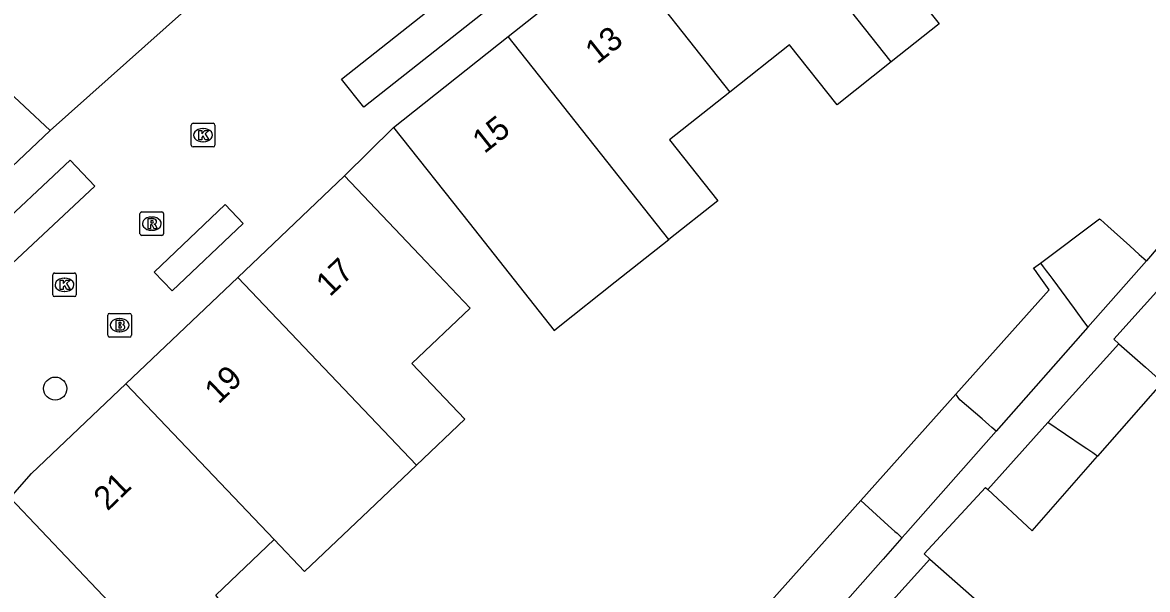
# Model space of a CAD drawing. Extents: x 161882 to 162509, y 381687 to 382379.
# Drawn here: x 162105.57 to 162153.19, y 382069.24 to 382093.23 of the extents above; entities that cross this region are included whole.
import ezdxf

# ---------------------------------------------------------------- set-up
doc = ezdxf.new("R2010")
doc.units = 0
for name, color, linetype in [('IMGEO_Boom', 7, 'Continuous'), ('IMGEO_Brandkraan', 7, 'Continuous'), ('IMGEO_Kolk', 7, 'Continuous'), ('IMGEO_Pand', 7, 'Continuous'), ('IMGEO_Pand_nummerreeks', 7, 'Continuous'), ('IMGEO_Parkeervlak_open', 7, 'Continuous'), ('IMGEO_Rioolput', 7, 'Continuous'), ('IMGEO_Voetpad_open', 7, 'Continuous'), ('IMGEO_Woonerf_open', 7, 'Continuous')]:
    doc.layers.add(name, color=color, linetype=linetype)

msp = doc.modelspace()

# ---------------------------------------------------------------- linework, layer by layer
at = {"layer": 'IMGEO_Boom'}
msp.add_circle((162106.958, 382077.74), 0.489, dxfattribs=at)
at = {"layer": 'IMGEO_Brandkraan'}
for p, q in [((162109.183, 382079.997), (162109.183, 382080.849)), ((162109.258, 382080.923), (162110.11, 382080.923)), ((162109.671, 382080.703), (162109.696, 382080.703)), ((162110.184, 382080.849), (162110.184, 382079.997)), ((162110.11, 382079.923), (162109.258, 382079.923)), ((162109.694, 382080.143), (162109.669, 382080.143))]:
    msp.add_line(p, q, dxfattribs=at)
for points in [[(162109.183, 382079.997), (162109.183, 382080.849)], [(162109.258, 382080.923), (162110.11, 382080.923)], [(162110.184, 382080.849), (162110.184, 382079.997)], [(162109.531, 382080.623), (162109.531, 382080.223), (162109.744, 382080.223)], [(162109.762, 382080.623), (162109.531, 382080.623)], [(162109.71, 382080.542), (162109.656, 382080.542), (162109.656, 382080.466)], [(162109.656, 382080.466), (162109.709, 382080.466)], [(162109.718, 382080.39), (162109.656, 382080.39), (162109.656, 382080.309)], [(162109.656, 382080.309), (162109.718, 382080.309)], [(162110.11, 382079.923), (162109.258, 382079.923)]]:
    msp.add_lwpolyline(points, dxfattribs=at)
for centre, radius, start, end in [((162109.26, 382080.847), 0.0765, 91.552, 178.448), ((162109.26, 382080.847), 0.0765, 91.552, 178.448), ((162110.108, 382080.847), 0.0765, 1.552, 88.448), ((162110.108, 382080.847), 0.0765, 1.552, 88.448), ((162109.711, 382080.504), 0.0379, 267.8285, 90.9355), ((162109.719, 382080.349), 0.0404, 269.8759, 90.5077), ((162109.75, 382080.474), 0.251, 268.6676, 293.5347), ((162109.766, 382080.478), 0.145, 59.4692, 91.5367), ((162109.791, 382080.525), 0.0922, 285.5137, 58.1501), ((162109.796, 382080.333), 0.105, 301.3115, 78.989), ((162109.26, 382079.999), 0.0765, 181.552, 268.448), ((162109.26, 382079.999), 0.0765, 181.552, 268.448), ((162110.108, 382079.999), 0.0765, 271.552, 358.448), ((162110.108, 382079.999), 0.0765, 271.552, 358.448)]:
    msp.add_arc(centre, radius, start, end, dxfattribs=at)
for centre, major_axis, ratio, start_param, end_param in [((162109.67, 382080.423), (-0.387, 0.002), 0.722429, 4.712389, 7.853982), ((162109.695, 382080.423), (-0.39, 0.002), 0.717154, 1.570796, 4.712389)]:
    msp.add_ellipse(centre, major_axis=major_axis, ratio=ratio, start_param=start_param, end_param=end_param, dxfattribs=at)
at = {"layer": 'IMGEO_Kolk'}
for p, q in [((162112.717, 382088.04), (162112.717, 382088.892)), ((162112.792, 382088.966), (162113.644, 382088.966)), ((162113.205, 382088.746), (162113.23, 382088.746)), ((162113.718, 382088.892), (162113.718, 382088.04)), ((162113.644, 382087.966), (162112.792, 382087.966)), ((162113.228, 382088.186), (162113.203, 382088.186)), ((162106.851, 382081.706), (162106.851, 382082.558)), ((162106.926, 382082.632), (162107.778, 382082.632)), ((162107.852, 382082.558), (162107.852, 382081.706)), ((162107.339, 382082.412), (162107.364, 382082.412)), ((162107.778, 382081.632), (162106.926, 382081.632)), ((162107.362, 382081.852), (162107.337, 382081.852))]:
    msp.add_line(p, q, dxfattribs=at)
for points in [[(162112.717, 382088.04), (162112.717, 382088.892)], [(162112.792, 382088.966), (162113.644, 382088.966)], [(162113.718, 382088.892), (162113.718, 382088.04)], [(162113.038, 382088.666), (162113.161, 382088.666), (162113.161, 382088.515), (162113.291, 382088.666), (162113.455, 382088.666), (162113.309, 382088.515), (162113.462, 382088.266), (162113.31, 382088.266), (162113.225, 382088.43), (162113.161, 382088.363), (162113.161, 382088.266), (162113.038, 382088.266), (162113.038, 382088.666)], [(162113.644, 382087.966), (162112.792, 382087.966)], [(162106.851, 382081.706), (162106.851, 382082.558)], [(162106.926, 382082.632), (162107.778, 382082.632)], [(162107.852, 382082.558), (162107.852, 382081.706)], [(162107.172, 382082.332), (162107.295, 382082.332), (162107.295, 382082.181), (162107.425, 382082.332), (162107.589, 382082.332), (162107.443, 382082.181), (162107.596, 382081.932), (162107.444, 382081.932), (162107.359, 382082.096), (162107.295, 382082.029), (162107.295, 382081.932), (162107.172, 382081.932), (162107.172, 382082.332)], [(162107.778, 382081.632), (162106.926, 382081.632)]]:
    msp.add_lwpolyline(points, dxfattribs=at)
for centre, start, end in [((162112.794, 382088.89), 91.552, 178.448), ((162112.794, 382088.89), 91.552, 178.448), ((162113.642, 382088.89), 1.552, 88.448), ((162113.642, 382088.89), 1.552, 88.448), ((162112.794, 382088.042), 181.552, 268.448), ((162112.794, 382088.042), 181.552, 268.448), ((162113.642, 382088.042), 271.552, 358.448), ((162113.642, 382088.042), 271.552, 358.448), ((162106.928, 382082.556), 91.552, 178.448), ((162106.928, 382082.556), 91.552, 178.448), ((162107.776, 382082.556), 1.552, 88.448), ((162107.776, 382082.556), 1.552, 88.448), ((162106.928, 382081.708), 181.552, 268.448), ((162106.928, 382081.708), 181.552, 268.448), ((162107.776, 382081.708), 271.552, 358.448), ((162107.776, 382081.708), 271.552, 358.448)]:
    msp.add_arc(centre, 0.0765, start, end, dxfattribs=at)
for centre, major_axis, ratio, start_param, end_param in [((162113.204, 382088.466), (-0.387, 0.002), 0.722429, 4.712389, 7.853982), ((162113.229, 382088.466), (-0.39, 0.002), 0.717154, 1.570796, 4.712389), ((162107.338, 382082.132), (-0.387, 0.002), 0.722429, 4.712389, 7.853982), ((162107.363, 382082.132), (-0.39, 0.002), 0.717154, 1.570796, 4.712389)]:
    msp.add_ellipse(centre, major_axis=major_axis, ratio=ratio, start_param=start_param, end_param=end_param, dxfattribs=at)
at = {"layer": 'IMGEO_Pand'}
for points in [[(162142.34, 382091.565), (162135.571, 382100.121)], [(162145.441, 382097.542), (162145.285, 382097.418), (162145.072, 382097.687), (162142.444, 382095.605), (162144.371, 382093.174), (162142.34, 382091.565)], [(162126.131, 382092.642), (162130.756, 382096.306)], [(162130.756, 382096.306), (162135.52, 382090.284)], [(162121.273, 382088.793), (162126.131, 382092.642)], [(162132.929, 382084.049), (162126.131, 382092.642)], [(162142.34, 382091.565), (162140.05, 382089.751), (162138.044, 382092.283), (162135.52, 382090.284)], [(162103.466, 382091.714), (162106.745, 382088.664)], [(162135.52, 382090.284), (162132.966, 382088.26), (162135.001, 382085.691), (162132.929, 382084.049)], [(162121.273, 382088.793), (162124.475, 382084.752), (162126.171, 382082.612), (162128.078, 382080.206), (162128.25, 382080.342), (162130.666, 382082.256), (162132.929, 382084.049)], [(162106.745, 382088.664), (162102.969, 382085.099)], [(162114.682, 382082.444), (162119.199, 382086.737)], [(162119.199, 382086.737), (162122.643, 382083.113), (162124.519, 382081.139), (162122.056, 382078.798), (162124.292, 382076.445), (162122.244, 382074.498)], [(162148.66, 382083.053), (162151.156, 382084.926), (162151.197, 382084.89), (162151.506, 382084.613), (162152.438, 382083.778), (162152.837, 382083.421), (162153.038, 382083.242), (162153.143, 382083.147)], [(162145.078, 382077.5), (162149.031, 382081.915), (162148.533, 382082.614), (162148.448, 382082.733), (162148.373, 382082.838), (162148.66, 382083.053)], [(162148.66, 382083.053), (162148.774, 382082.899), (162148.907, 382082.72), (162149.053, 382082.522), (162149.179, 382082.353), (162150.088, 382081.127), (162150.234, 382080.931), (162150.419, 382080.681), (162150.531, 382080.53), (162150.669, 382080.344)], [(162153.143, 382083.147), (162150.669, 382080.344)], [(162109.951, 382077.948), (162114.682, 382082.444)], [(162122.244, 382074.498), (162114.682, 382082.444)], [(162150.669, 382080.344), (162146.783, 382075.94)], [(162148.975, 382076.303), (162151.984, 382079.642)], [(162151.984, 382079.642), (162153.111, 382078.648), (162153.647, 382078.175), (162153.752, 382078.082), (162153.833, 382078.011), (162151.078, 382074.877)], [(162105.057, 382073.126), (162105.957, 382074.153), (162109.951, 382077.948)], [(162116.231, 382071.35), (162109.951, 382077.948)], [(162141.053, 382073.003), (162145.078, 382077.5)], [(162146.783, 382075.94), (162146.602, 382076.097), (162146.472, 382076.209), (162146.187, 382076.455), (162145.247, 382077.269), (162145.078, 382077.5)], [(162146.783, 382075.94), (162142.945, 382071.592), (162142.8, 382071.428)], [(162146.429, 382073.474), (162148.975, 382076.303)], [(162151.078, 382074.877), (162150.99, 382074.936), (162150.871, 382075.017), (162150.618, 382075.188), (162150.463, 382075.294), (162148.975, 382076.303)], [(162122.244, 382074.498), (162120.23, 382072.585), (162117.511, 382070.002), (162116.231, 382071.35)], [(162146.429, 382073.474), (162148.312, 382071.73), (162151.078, 382074.877)], [(162105.057, 382073.126), (162110.296, 382067.596), (162110.143, 382067.255)], [(162138.278, 382066.659), (162138.148, 382066.775), (162137.966, 382066.938), (162136.666, 382068.102), (162141.053, 382073.003)], [(162141.053, 382073.003), (162142.219, 382071.952), (162142.496, 382071.702), (162142.589, 382071.618), (162142.8, 382071.428)], [(162119.333, 382059.983), (162120.276, 382060.833), (162116.499, 382065.458), (162113.759, 382069.002), (162116.231, 382071.35)], [(162142.8, 382071.428), (162142.005, 382070.527), (162138.453, 382066.502), (162138.278, 382066.659)], [(162140.968, 382067.194), (162143.975, 382070.53)], [(162143.975, 382070.53), (162145.852, 382068.874), (162143.414, 382066.101), (162143.023, 382065.801)]]:
    msp.add_lwpolyline(points, dxfattribs=at)
at = {"layer": 'IMGEO_Parkeervlak_open'}
msp.add_lwpolyline([(162112.431, 382093.718), (162106.745, 382088.664)], dxfattribs=at)
at = {"layer": 'IMGEO_Rioolput'}
for p, q in [((162110.547, 382084.293), (162110.547, 382085.145)), ((162110.622, 382085.219), (162111.474, 382085.219)), ((162111.035, 382084.999), (162111.06, 382084.999)), ((162111.548, 382085.145), (162111.548, 382084.293)), ((162111.474, 382084.219), (162110.622, 382084.219)), ((162111.058, 382084.439), (162111.033, 382084.439))]:
    msp.add_line(p, q, dxfattribs=at)
for points in [[(162110.547, 382084.293), (162110.547, 382085.145)], [(162110.622, 382085.219), (162111.474, 382085.219)], [(162111.548, 382085.145), (162111.548, 382084.293)], [(162111.136, 382084.917), (162110.884, 382084.919), (162110.884, 382084.519)], [(162110.884, 382084.519), (162111.008, 382084.519), (162111.008, 382084.681), (162111.019, 382084.681)], [(162111.062, 382084.838), (162111.008, 382084.838), (162111.008, 382084.757)], [(162111.008, 382084.757), (162111.06, 382084.757)], [(162111.066, 382084.652), (162111.137, 382084.519), (162111.277, 382084.519), (162111.212, 382084.645)], [(162111.474, 382084.219), (162110.622, 382084.219)]]:
    msp.add_lwpolyline(points, dxfattribs=at)
for centre, radius, start, end in [((162110.624, 382085.143), 0.0765, 91.552, 178.448), ((162110.624, 382085.143), 0.0765, 91.552, 178.448), ((162111.472, 382085.143), 0.0765, 1.552, 88.448), ((162111.472, 382085.143), 0.0765, 1.552, 88.448), ((162111.018, 382084.628), 0.0533, 26.0293, 88.6989), ((162111.044, 382084.946), 0.19, 274.7715, 282.9687), ((162111.068, 382084.742), 0.0964, 77.0061, 93.1865), ((162111.082, 382084.799), 0.0378, 276.6634, 79.6772), ((162111.135, 382084.807), 0.109, 350.3612, 89.416), ((162111.133, 382084.807), 0.112, 277.5842, 350.9817), ((162111.117, 382084.592), 0.108, 29.5134, 73.7905), ((162110.624, 382084.295), 0.0765, 181.552, 268.448), ((162110.624, 382084.295), 0.0765, 181.552, 268.448), ((162111.472, 382084.295), 0.0765, 271.552, 358.448), ((162111.472, 382084.295), 0.0765, 271.552, 358.448)]:
    msp.add_arc(centre, radius, start, end, dxfattribs=at)
for centre, major_axis, ratio, start_param, end_param in [((162111.034, 382084.719), (-0.387, 0.002), 0.722429, 4.712389, 7.853982), ((162111.059, 382084.719), (-0.39, 0.002), 0.717154, 1.570796, 4.712389)]:
    msp.add_ellipse(centre, major_axis=major_axis, ratio=ratio, start_param=start_param, end_param=end_param, dxfattribs=at)
at = {"layer": 'IMGEO_Voetpad_open'}
for points in [[(162160.636, 382091.92), (162153.143, 382083.147)], [(162151.984, 382079.642), (162151.764, 382079.836), (162154.332, 382082.684), (162154.407, 382082.614)], [(162143.975, 382070.53), (162143.732, 382070.744), (162146.338, 382073.558), (162146.429, 382073.474)]]:
    msp.add_lwpolyline(points, dxfattribs=at)
at = {"layer": 'IMGEO_Woonerf_open'}
for points in [[(162125.355, 382095.802), (162126.294, 382094.616), (162120.022, 382089.647), (162119.083, 382090.833), (162123.302, 382094.176)], [(162119.199, 382086.737), (162121.273, 382088.793)], [(162105.131, 382083.031), (162104.095, 382084.139), (162107.593, 382087.41), (162108.629, 382086.302), (162105.131, 382083.031)], [(162114.156, 382085.528), (162114.914, 382084.729), (162111.905, 382081.875), (162111.147, 382082.674), (162114.156, 382085.528)]]:
    msp.add_lwpolyline(points, dxfattribs=at)

# ---------------------------------------------------------------- texts
at = {"layer": 'IMGEO_Pand_nummerreeks'}
for s, rotation, p in [('13', 38.39, (162129.9, 382091.442)), ('15', 38.3882, (162125.123, 382087.658)), ('17', 43.9037, (162118.586, 382081.595)), ('19', 43.9037, (162113.872, 382077.058)), ('21', 43.9058, (162109.174, 382072.536))]:
    msp.add_text(s, height=1, rotation=rotation, dxfattribs=at).set_placement(p)

doc.saveas('drawing.dxf')
